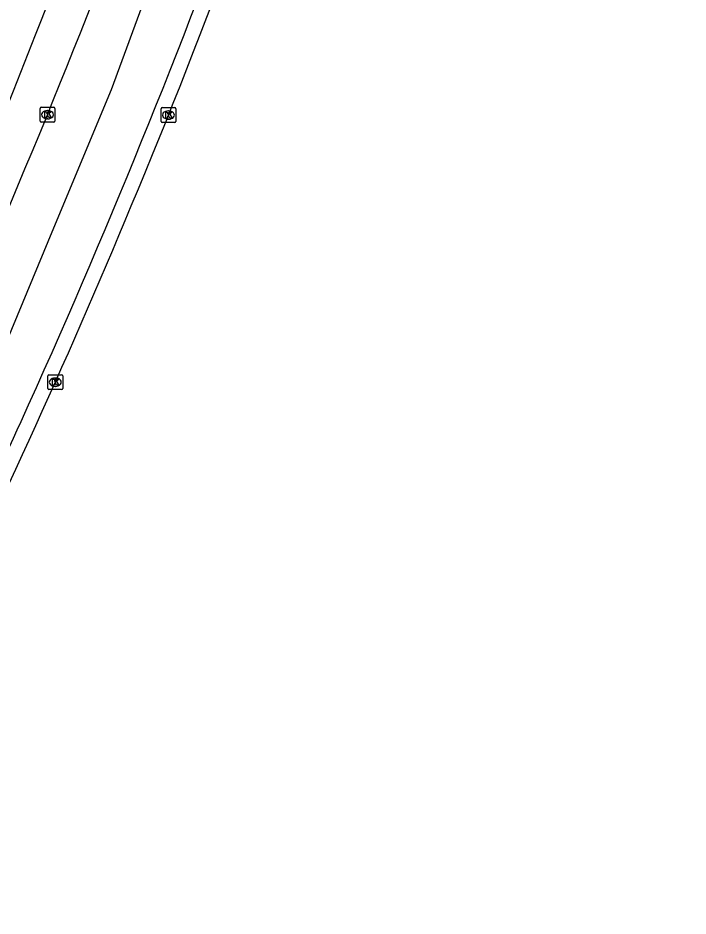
# Model space of a CAD drawing. Extents: x 162074 to 163034, y 381824 to 382557.
# Drawn here: x 162978.5 to 163023.7, y 382233.5 to 382294 of the extents above; entities that cross this region are included whole.
import ezdxf

# ---------------------------------------------------------------- set-up
doc = ezdxf.new("R2010")
doc.units = 0
for name, color, linetype in [('IMGEO_Fietspad_gesloten', 7, 'Continuous'), ('IMGEO_Kolk', 7, 'Continuous'), ('IMGEO_Rijbaan_regionaal_gesloten', 7, 'Continuous')]:
    doc.layers.add(name, color=color, linetype=linetype)

msp = doc.modelspace()

# ---------------------------------------------------------------- linework, layer by layer
at = {"layer": 'IMGEO_Fietspad_gesloten'}
for centre, radius, start, end in [((162499.714, 382481.142), 515.608, 338.57864, 342.82839), ((162605.378, 382438.398), 401.634, 332.55757, 338.74994)]:
    msp.add_arc(centre, radius, start, end, dxfattribs=at)
at = {"layer": 'IMGEO_Kolk'}
for p, q in [((162980.008, 382287.022), (162980.008, 382287.874)), ((162980.083, 382287.948), (162980.935, 382287.948)), ((162981.009, 382287.874), (162981.009, 382287.022)), ((162988.16, 382286.998), (162988.16, 382287.85)), ((162988.235, 382287.924), (162989.087, 382287.924)), ((162989.161, 382287.85), (162989.161, 382286.998)), ((162980.496, 382287.728), (162980.521, 382287.728)), ((162988.648, 382287.704), (162988.673, 382287.704)), ((162980.935, 382286.948), (162980.083, 382286.948)), ((162980.519, 382287.168), (162980.494, 382287.168)), ((162989.087, 382286.924), (162988.235, 382286.924)), ((162988.671, 382287.144), (162988.646, 382287.144)), ((162980.53, 382269), (162980.53, 382269.852)), ((162980.605, 382269.926), (162981.457, 382269.926)), ((162981.018, 382269.706), (162981.043, 382269.706)), ((162981.531, 382269.852), (162981.531, 382269)), ((162981.041, 382269.146), (162981.016, 382269.146)), ((162981.457, 382268.926), (162980.605, 382268.926))]:
    msp.add_line(p, q, dxfattribs=at)
for points in [[(162980.008, 382287.022), (162980.008, 382287.874)], [(162980.083, 382287.948), (162980.935, 382287.948)], [(162981.009, 382287.874), (162981.009, 382287.022)], [(162988.16, 382286.998), (162988.16, 382287.85)], [(162988.235, 382287.924), (162989.087, 382287.924)], [(162989.161, 382287.85), (162989.161, 382286.998)], [(162980.329, 382287.648), (162980.452, 382287.648), (162980.452, 382287.497), (162980.582, 382287.648), (162980.746, 382287.648), (162980.6, 382287.497), (162980.753, 382287.248), (162980.601, 382287.248), (162980.516, 382287.412), (162980.452, 382287.345), (162980.452, 382287.248), (162980.329, 382287.248), (162980.329, 382287.648)], [(162988.481, 382287.624), (162988.604, 382287.624), (162988.604, 382287.473), (162988.734, 382287.624), (162988.898, 382287.624), (162988.752, 382287.473), (162988.905, 382287.224), (162988.753, 382287.224), (162988.668, 382287.388), (162988.604, 382287.321), (162988.604, 382287.224), (162988.481, 382287.224), (162988.481, 382287.624)], [(162980.935, 382286.948), (162980.083, 382286.948)], [(162989.087, 382286.924), (162988.235, 382286.924)], [(162980.53, 382269), (162980.53, 382269.852)], [(162980.605, 382269.926), (162981.457, 382269.926)], [(162981.531, 382269.852), (162981.531, 382269)], [(162980.851, 382269.626), (162980.974, 382269.626), (162980.974, 382269.475), (162981.104, 382269.626), (162981.268, 382269.626), (162981.122, 382269.475), (162981.275, 382269.226), (162981.123, 382269.226), (162981.038, 382269.39), (162980.974, 382269.323), (162980.974, 382269.226), (162980.851, 382269.226), (162980.851, 382269.626)], [(162981.457, 382268.926), (162980.605, 382268.926)]]:
    msp.add_lwpolyline(points, dxfattribs=at)
for centre, start, end in [((162980.085, 382287.872), 91.55205, 178.44795), ((162980.085, 382287.872), 91.55205, 178.44795), ((162980.933, 382287.872), 1.55205, 88.44795), ((162980.933, 382287.872), 1.55205, 88.44795), ((162988.237, 382287.848), 91.55205, 178.44795), ((162988.237, 382287.848), 91.55205, 178.44795), ((162989.085, 382287.848), 1.55205, 88.44795), ((162989.085, 382287.848), 1.55205, 88.44795), ((162980.085, 382287.024), 181.55205, 268.44795), ((162980.085, 382287.024), 181.55205, 268.44795), ((162980.933, 382287.024), 271.55205, 358.44795), ((162980.933, 382287.024), 271.55205, 358.44795), ((162988.237, 382287), 181.55205, 268.44795), ((162988.237, 382287), 181.55205, 268.44795), ((162989.085, 382287), 271.55205, 358.44795), ((162989.085, 382287), 271.55205, 358.44795), ((162980.607, 382269.85), 91.55205, 178.44795), ((162980.607, 382269.85), 91.55205, 178.44795), ((162981.455, 382269.85), 1.55205, 88.44795), ((162981.455, 382269.85), 1.55205, 88.44795), ((162980.607, 382269.002), 181.55205, 268.44795), ((162980.607, 382269.002), 181.55205, 268.44795), ((162981.455, 382269.002), 271.55205, 358.44795), ((162981.455, 382269.002), 271.55205, 358.44795)]:
    msp.add_arc(centre, 0.0765, start, end, dxfattribs=at)
for centre, major_axis, ratio, start_param, end_param in [((162980.495, 382287.448), (-0.387, 0.002), 0.722429, 4.712389, 7.853982), ((162980.52, 382287.448), (-0.39, 0.002), 0.717154, 1.570796, 4.712389), ((162988.647, 382287.424), (-0.387, 0.002), 0.722429, 4.712389, 7.853982), ((162988.672, 382287.424), (-0.39, 0.002), 0.717154, 1.570796, 4.712389), ((162981.017, 382269.426), (-0.387, 0.002), 0.722429, 4.712389, 7.853982), ((162981.042, 382269.426), (-0.39, 0.002), 0.717154, 1.570796, 4.712389)]:
    msp.add_ellipse(centre, major_axis=major_axis, ratio=ratio, start_param=start_param, end_param=end_param, dxfattribs=at)
at = {"layer": 'IMGEO_Rijbaan_regionaal_gesloten'}
msp.add_lwpolyline([(163020.222, 382446.563), (163023.682, 382445.756), (163021.024, 382426.499), (163020.138, 382421.707), (163019.252, 382416.915), (163015.267, 382394.846), (163008.303, 382364.481), (163000.856, 382336.21), (162998.252, 382327.416), (162995.648, 382318.621), (162984.803, 382289.132), (162980.91, 382279.813), (162977.017, 382270.493), (162968.675, 382253.662), (162966.989, 382250), (162962.804, 382241.338), (162958.2, 382233.459)], dxfattribs=at)
for centre, radius, start, end in [((162533.137, 382470.403), 490.902, 337.34302, 341.99523), ((162495.942, 382485.702), 523.547, 335.68996, 340.02479), ((162510.64, 382479.364), 514.101, 335.71181, 340.30528), ((162535.499, 382468.659), 488.051, 333.38303, 337.4252), ((162550.233, 382461.319), 470.59, 333.31714, 335.73157)]:
    msp.add_arc(centre, radius, start, end, dxfattribs=at)

doc.saveas('drawing.dxf')
